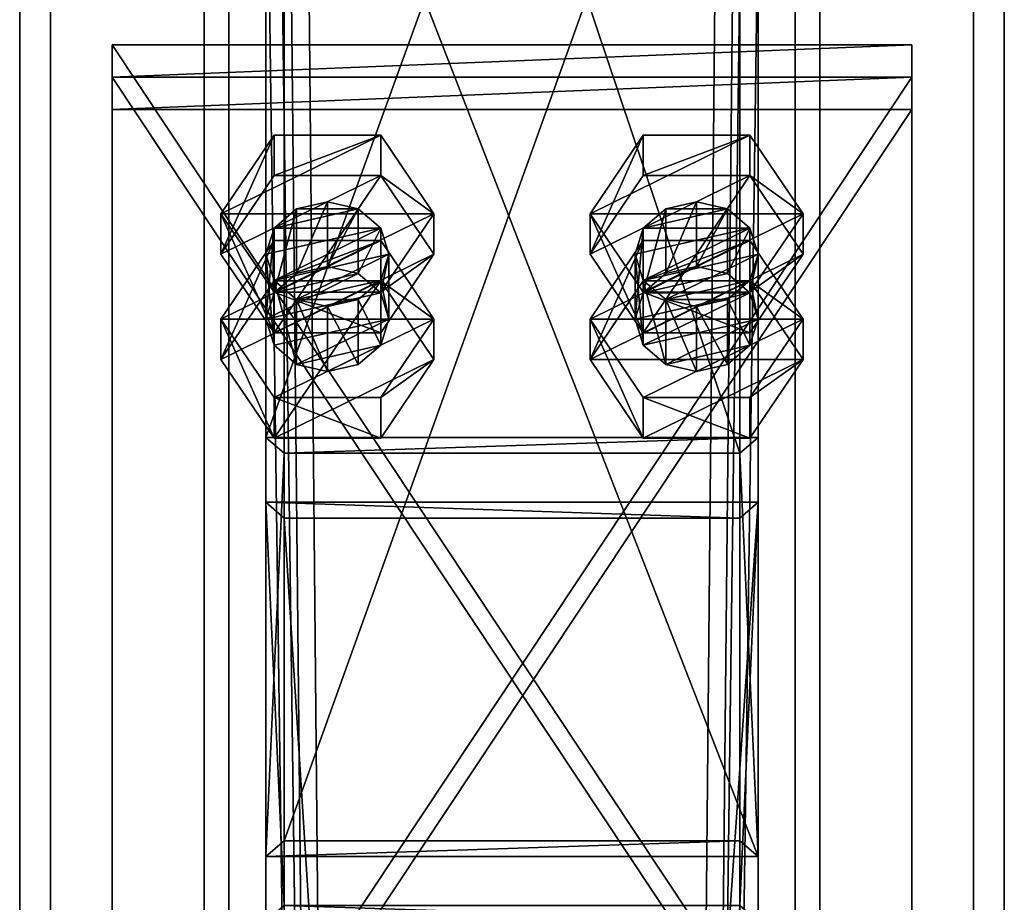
# Model space of a CAD drawing. Header units: millimetres. Extents: x -333 to 67333, y -930 to 39730.
# Tile 792 of 1056: x 11020 to 11180, y 27826 to 27969. Entities that reach past the tile are written whole.
import ezdxf

# ---------------------------------------------------------------- set-up
doc = ezdxf.new("R2010")
doc.units = ezdxf.units.MM
for name, color, linetype in [('3', 7, 'Continuous'), ('5', 7, 'Continuous'), ('6', 7, 'Continuous'), ('95', 7, 'Continuous'), ('99', 7, 'Continuous')]:
    doc.layers.add(name, color=color, linetype=linetype)

msp = doc.modelspace()

# ---------------------------------------------------------------- meshes
at = {"layer": '3', "color": 91}
mesh = msp.add_polyface(dxfattribs=at)
corners = [(11063, 28118.73, 5334.64), (11137, 28118.73, 5334.64), (11137, 27898.72, 4978.89), (11063, 27898.72, 4978.89), (11137, 28041.83, 5350.99), (11137, 27835.79, 5017.82), (11063, 28041.83, 5350.99), (11063, 27835.79, 5017.82), (11060, 28121.84, 5333.98), (11060, 28038.71, 5351.65), (11060, 27833.23, 5019.39), (11060, 27901.27, 4977.32), (11140, 28038.71, 5351.65), (11140, 27833.23, 5019.39), (11140, 28121.84, 5333.98), (11140, 27901.27, 4977.32)]
mesh.append_faces([[corners[k] for k in face] for face in [(0, 2, 3, 3), (1, 5, 2, 2), (4, 7, 5, 5), (6, 3, 7, 7), (8, 10, 11, 11), (9, 13, 10, 10), (12, 15, 13, 13), (14, 11, 15, 15)]], dxfattribs={"vtx0": -1, "color": 91})
mesh.append_faces([[corners[k] for k in face] for face in [(9, 6, 12, 12), (6, 8, 0, 0), (0, 8, 1, 1), (12, 4, 14, 14), (4, 12, 6, 6), (14, 1, 8, 8), (11, 3, 15, 15), (3, 10, 7, 7), (7, 10, 5, 5), (15, 2, 13, 13), (2, 15, 3, 3), (13, 5, 10, 10)]], dxfattribs={"vtx0": -1, "vtx1": -1, "color": 91})
mesh.append_faces([[corners[k] for k in face] for face in [(6, 9, 8, 8), (14, 4, 1, 1), (3, 11, 10, 10), (13, 2, 5, 5)]], dxfattribs={"vtx0": -1, "vtx2": -1, "vtx3": -1, "color": 91})
mesh.append_faces([[corners[k] for k in face] for face in [(0, 1, 2, 2), (1, 4, 5, 5), (4, 6, 7, 7), (6, 0, 3, 3), (8, 9, 10, 10), (9, 12, 13, 13), (12, 14, 15, 15), (14, 8, 11, 11)]], dxfattribs={"vtx2": -1, "vtx3": -1, "color": 91})
mesh = msp.add_polyface(dxfattribs=at)
corners = [(11063, 27888.2, 4961.88), (11137, 27888.2, 4961.88), (11137, 26724.4, 3080), (11063, 26724.4, 3080), (11137, 27825.27, 5000.81), (11137, 26637.4, 3080), (11063, 27825.27, 5000.81), (11063, 26637.4, 3080), (11060, 27890.76, 4960.31), (11060, 27822.72, 5002.38), (11060, 26633.87, 3080), (11060, 26727.93, 3080), (11140, 27822.72, 5002.38), (11140, 26633.87, 3080), (11140, 27890.76, 4960.31), (11140, 26727.93, 3080)]
mesh.append_faces([[corners[k] for k in face] for face in [(0, 2, 3, 3), (1, 5, 2, 2), (4, 7, 5, 5), (6, 3, 7, 7), (8, 10, 11, 11), (9, 13, 10, 10), (12, 15, 13, 13), (14, 11, 15, 15)]], dxfattribs={"vtx0": -1, "color": 91})
mesh.append_faces([[corners[k] for k in face] for face in [(9, 6, 12, 12), (6, 8, 0, 0), (0, 8, 1, 1), (12, 4, 14, 14), (4, 12, 6, 6), (14, 1, 8, 8), (11, 3, 15, 15), (3, 10, 7, 7), (7, 10, 5, 5), (15, 2, 13, 13), (2, 15, 3, 3), (13, 5, 10, 10)]], dxfattribs={"vtx0": -1, "vtx1": -1, "color": 91})
mesh.append_faces([[corners[k] for k in face] for face in [(6, 9, 8, 8), (14, 4, 1, 1), (3, 11, 10, 10), (13, 2, 5, 5)]], dxfattribs={"vtx0": -1, "vtx2": -1, "vtx3": -1, "color": 91})
mesh.append_faces([[corners[k] for k in face] for face in [(0, 1, 2, 2), (1, 4, 5, 5), (4, 6, 7, 7), (6, 0, 3, 3), (8, 9, 10, 10), (9, 12, 13, 13), (12, 14, 15, 15), (14, 8, 11, 11)]], dxfattribs={"vtx2": -1, "vtx3": -1, "color": 91})
at = {"layer": '5', "color": 131}
mesh = msp.add_polyface(dxfattribs=at)
corners = [(11054, 29385.28, 2984), (11146, 29385.28, 2984), (11146, 19415.31, 2984), (11054, 19415.31, 2984), (11146, 29385.28, 3076), (11146, 19415.31, 3076), (11054, 29385.28, 3076), (11054, 19415.31, 3076), (11050, 29385.28, 2980), (11050, 29385.28, 3080), (11050, 19415.31, 3080), (11050, 19415.31, 2980), (11150, 29385.28, 3080), (11150, 19415.31, 3080), (11150, 29385.28, 2980), (11150, 19415.31, 2980)]
mesh.append_faces([[corners[k] for k in face] for face in [(0, 2, 3, 3), (1, 5, 2, 2), (4, 7, 5, 5), (6, 3, 7, 7), (8, 10, 11, 11), (9, 13, 10, 10), (12, 15, 13, 13), (14, 11, 15, 15)]], dxfattribs={"vtx0": -1, "color": 131})
mesh.append_faces([[corners[k] for k in face] for face in [(9, 6, 12, 12), (6, 8, 0, 0), (0, 8, 1, 1), (12, 4, 14, 14), (4, 12, 6, 6), (14, 1, 8, 8), (11, 3, 15, 15), (3, 10, 7, 7), (7, 10, 5, 5), (15, 2, 13, 13), (2, 15, 3, 3), (13, 5, 10, 10)]], dxfattribs={"vtx0": -1, "vtx1": -1, "color": 131})
mesh.append_faces([[corners[k] for k in face] for face in [(6, 9, 8, 8), (14, 4, 1, 1), (3, 11, 10, 10), (13, 2, 5, 5)]], dxfattribs={"vtx0": -1, "vtx2": -1, "vtx3": -1, "color": 131})
mesh.append_faces([[corners[k] for k in face] for face in [(0, 1, 2, 2), (1, 4, 5, 5), (4, 6, 7, 7), (6, 0, 3, 3), (8, 9, 10, 10), (9, 12, 13, 13), (12, 14, 15, 15), (14, 8, 11, 11)]], dxfattribs={"vtx2": -1, "vtx3": -1, "color": 131})
at = {"layer": '6', "color": 2}
mesh = msp.add_polyface(dxfattribs=at)
corners = [(11020, 19420.14, 7183.53), (11180, 19420.14, 7183.53), (11180, 30845.34, 4755.1), (11020, 30845.34, 4755.1), (11020, 19420.14, 7347.1), (11020, 30878.6, 4911.61), (11180, 19420.14, 7347.1), (11180, 30878.6, 4911.61), (11175, 30846.38, 4759.99), (11025, 30846.38, 4759.99), (11025, 30877.56, 4906.72), (11175, 30877.56, 4906.72), (11025, 19420.14, 7341.99), (11175, 19420.14, 7341.99), (11025, 19420.14, 7188.64), (11175, 19420.14, 7188.64)]
mesh.append_faces([[corners[k] for k in face] for face in [(0, 2, 3, 3), (4, 3, 5, 5), (6, 5, 7, 7), (1, 7, 2, 2), (12, 11, 10, 10), (14, 10, 9, 9), (15, 9, 8, 8), (13, 8, 11, 11)]], dxfattribs={"vtx0": -1, "color": 2})
mesh.append_faces([[corners[k] for k in face] for face in [(2, 8, 3, 3), (8, 7, 11, 11), (11, 7, 10, 10), (3, 9, 5, 5), (9, 3, 8, 8), (5, 10, 7, 7), (4, 12, 0, 0), (12, 6, 13, 13), (13, 6, 15, 15), (0, 14, 1, 1), (14, 0, 12, 12), (1, 15, 6, 6)]], dxfattribs={"vtx0": -1, "vtx1": -1, "color": 2})
mesh.append_faces([[corners[k] for k in face] for face in [(8, 2, 7, 7), (5, 9, 10, 10), (12, 4, 6, 6), (1, 14, 15, 15)]], dxfattribs={"vtx0": -1, "vtx2": -1, "vtx3": -1, "color": 2})
mesh.append_faces([[corners[k] for k in face] for face in [(0, 1, 2, 2), (4, 0, 3, 3), (6, 4, 5, 5), (1, 6, 7, 7), (12, 13, 11, 11), (14, 12, 10, 10), (15, 14, 9, 9), (13, 15, 8, 8)]], dxfattribs={"vtx2": -1, "vtx3": -1, "color": 2})
at = {"layer": '95', "color": 7}
mesh = msp.add_polyface(dxfattribs=at)
corners = [(11080, 27931.04, 4958.91), (11078.66, 27935.29, 4956.28), (11078.66, 27924.78, 4939.27), (11075, 27938.41, 4954.35), (11075, 27927.89, 4937.34), (11070, 27939.55, 4953.65), (11070, 27929.03, 4936.64), (11065, 27938.41, 4954.35), (11065, 27927.89, 4937.34), (11061.34, 27935.29, 4956.28), (11061.34, 27924.78, 4939.27), (11060, 27931.04, 4958.91), (11060, 27920.52, 4941.9), (11061.34, 27926.79, 4961.54), (11065, 27923.68, 4963.46), (11078.66, 27926.79, 4961.54), (11087.32, 27920.52, 4941.9), (11078.66, 27933.28, 4934.01), (11078.66, 27926.71, 4923.38), (11061.34, 27933.28, 4934.01), (11061.34, 27926.71, 4923.38), (11052.68, 27913.95, 4931.27), (11052.68, 27920.52, 4941.9), (11087.32, 27937.62, 4969.54), (11078.66, 27950.37, 4961.65), (11078.66, 27943.8, 4951.02), (11087.32, 27931.04, 4958.91), (11061.34, 27950.37, 4961.65), (11061.34, 27943.8, 4951.02), (11052.68, 27937.62, 4969.54), (11052.68, 27931.04, 4958.91), (11061.34, 27918.28, 4966.8), (11078.66, 27924.86, 4977.43), (11061.34, 27924.86, 4977.43)]
mesh.append_faces([[corners[k] for k in face] for face in [(1, 4, 2, 2), (3, 6, 4, 4), (5, 8, 6, 6), (7, 10, 8, 8), (9, 12, 10, 10), (3, 7, 5, 5), (10, 6, 8, 8), (17, 20, 18, 18), (19, 21, 20, 20), (17, 22, 19, 19), (23, 25, 26, 26), (24, 28, 25, 25), (27, 30, 28, 28), (29, 31, 30, 30), (24, 29, 27, 27), (33, 23, 32, 32), (30, 25, 28, 28)]], dxfattribs={"vtx0": -1, "color": 7})
mesh.append_faces([[corners[k] for k in face] for face in [(7, 3, 9, 9), (9, 1, 11, 11), (11, 1, 13, 13), (13, 0, 14, 14), (29, 23, 33, 33), (31, 25, 30, 30)]], dxfattribs={"vtx0": -1, "vtx1": -1, "color": 7})
mesh.append_faces([[corners[k] for k in face] for face in [(9, 3, 1, 1), (13, 1, 0, 0), (14, 0, 15, 15), (12, 2, 4, 4), (10, 4, 6, 6), (29, 24, 23, 23), (31, 26, 25, 25)]], dxfattribs={"vtx0": -1, "vtx2": -1, "vtx3": -1, "color": 7})
mesh.append_faces([[corners[k] for k in face] for face in [(0, 1, 2, 2), (1, 3, 4, 4), (3, 5, 6, 6), (5, 7, 8, 8), (7, 9, 10, 10), (9, 11, 12, 12), (16, 17, 18, 18), (17, 19, 20, 20), (23, 24, 25, 25), (24, 27, 28, 28), (27, 29, 30, 30), (32, 23, 26, 26)]], dxfattribs={"vtx2": -1, "vtx3": -1, "color": 7})
mesh = msp.add_polyface(dxfattribs=at)
corners = [(11140, 27931.04, 4958.91), (11138.66, 27935.29, 4956.28), (11138.66, 27924.78, 4939.27), (11135, 27938.41, 4954.35), (11135, 27927.89, 4937.34), (11130, 27939.55, 4953.65), (11130, 27929.03, 4936.64), (11125, 27938.41, 4954.35), (11125, 27927.89, 4937.34), (11121.34, 27935.29, 4956.28), (11121.34, 27924.78, 4939.27), (11120, 27931.04, 4958.91), (11120, 27920.52, 4941.9), (11121.34, 27926.79, 4961.54), (11125, 27923.68, 4963.46), (11138.66, 27926.79, 4961.54), (11147.32, 27920.52, 4941.9), (11138.66, 27933.28, 4934.01), (11138.66, 27926.71, 4923.38), (11121.34, 27933.28, 4934.01), (11121.34, 27926.71, 4923.38), (11112.68, 27913.95, 4931.27), (11112.68, 27920.52, 4941.9), (11147.32, 27937.62, 4969.54), (11138.66, 27950.37, 4961.65), (11138.66, 27943.8, 4951.02), (11147.32, 27931.04, 4958.91), (11121.34, 27950.37, 4961.65), (11121.34, 27943.8, 4951.02), (11112.68, 27937.62, 4969.54), (11112.68, 27931.04, 4958.91), (11121.34, 27918.28, 4966.8), (11138.66, 27924.86, 4977.43), (11121.34, 27924.86, 4977.43)]
mesh.append_faces([[corners[k] for k in face] for face in [(1, 4, 2, 2), (3, 6, 4, 4), (5, 8, 6, 6), (7, 10, 8, 8), (9, 12, 10, 10), (3, 7, 5, 5), (10, 6, 8, 8), (17, 20, 18, 18), (19, 21, 20, 20), (17, 22, 19, 19), (23, 25, 26, 26), (24, 28, 25, 25), (27, 30, 28, 28), (29, 31, 30, 30), (24, 29, 27, 27), (33, 23, 32, 32), (30, 25, 28, 28)]], dxfattribs={"vtx0": -1, "color": 7})
mesh.append_faces([[corners[k] for k in face] for face in [(7, 3, 9, 9), (9, 1, 11, 11), (11, 1, 13, 13), (13, 0, 14, 14), (29, 23, 33, 33), (31, 25, 30, 30)]], dxfattribs={"vtx0": -1, "vtx1": -1, "color": 7})
mesh.append_faces([[corners[k] for k in face] for face in [(9, 3, 1, 1), (13, 1, 0, 0), (14, 0, 15, 15), (10, 2, 4, 4), (10, 4, 6, 6), (29, 24, 23, 23), (31, 26, 25, 25)]], dxfattribs={"vtx0": -1, "vtx2": -1, "vtx3": -1, "color": 7})
mesh.append_faces([[corners[k] for k in face] for face in [(0, 1, 2, 2), (1, 3, 4, 4), (3, 5, 6, 6), (5, 7, 8, 8), (7, 9, 10, 10), (9, 11, 12, 12), (16, 17, 18, 18), (17, 19, 20, 20), (23, 24, 25, 25), (24, 27, 28, 28), (27, 29, 30, 30), (32, 23, 26, 26)]], dxfattribs={"vtx2": -1, "vtx3": -1, "color": 7})
mesh = msp.add_polyface(dxfattribs=at)
corners = [(11080, 27931.04, 4958.91), (11078.66, 27924.78, 4939.27), (11080, 27920.52, 4941.9), (11060, 27931.04, 4958.91), (11061.34, 27926.79, 4961.54), (11061.34, 27916.27, 4944.53), (11060, 27920.52, 4941.9), (11065, 27923.68, 4963.46), (11065, 27913.16, 4946.45), (11070, 27922.54, 4964.17), (11070, 27912.02, 4947.16), (11075, 27923.68, 4963.46), (11075, 27913.16, 4946.45), (11078.66, 27926.79, 4961.54), (11078.66, 27916.27, 4944.53), (11075, 27927.89, 4937.34), (11061.34, 27924.78, 4939.27), (11087.32, 27920.52, 4941.9), (11078.66, 27926.71, 4923.38), (11087.32, 27913.95, 4931.27), (11061.34, 27933.28, 4934.01), (11052.68, 27920.52, 4941.9), (11052.68, 27913.95, 4931.27), (11061.34, 27907.77, 4949.79), (11061.34, 27901.19, 4939.16), (11078.66, 27907.77, 4949.79), (11078.66, 27901.19, 4939.16), (11078.66, 27933.28, 4934.01), (11061.34, 27926.71, 4923.38), (11052.68, 27937.62, 4969.54), (11061.34, 27924.86, 4977.43), (11061.34, 27918.28, 4966.8), (11078.66, 27924.86, 4977.43), (11078.66, 27918.28, 4966.8), (11087.32, 27931.04, 4958.91)]
mesh.append_faces([[corners[k] for k in face] for face in [(0, 1, 2, 2), (3, 5, 6, 6), (4, 8, 5, 5), (7, 10, 8, 8), (9, 12, 10, 10), (11, 14, 12, 12), (13, 2, 14, 14), (7, 11, 9, 9), (14, 10, 12, 12), (17, 18, 19, 19), (21, 24, 22, 22), (23, 26, 24, 24), (25, 19, 26, 26), (23, 17, 25, 25), (19, 24, 26, 26), (22, 18, 28, 28), (30, 33, 31, 31), (32, 34, 33, 33), (34, 31, 33, 33)]], dxfattribs={"vtx0": -1, "color": 7})
mesh.append_faces([[corners[k] for k in face] for face in [(10, 14, 8, 8), (8, 2, 5, 5), (5, 2, 6, 6), (6, 15, 16, 16), (21, 17, 23, 23), (24, 18, 22, 22)]], dxfattribs={"vtx0": -1, "vtx1": -1, "color": 7})
mesh.append_faces([[corners[k] for k in face] for face in [(7, 13, 11, 11), (8, 14, 2, 2), (6, 2, 1, 1), (21, 27, 17, 17), (24, 19, 18, 18)]], dxfattribs={"vtx0": -1, "vtx2": -1, "vtx3": -1, "color": 7})
mesh.append_faces([[corners[k] for k in face] for face in [(3, 4, 5, 5), (4, 7, 8, 8), (7, 9, 10, 10), (9, 11, 12, 12), (11, 13, 14, 14), (13, 0, 2, 2), (20, 21, 22, 22), (21, 23, 24, 24), (23, 25, 26, 26), (25, 17, 19, 19), (29, 30, 31, 31), (30, 32, 33, 33)]], dxfattribs={"vtx2": -1, "vtx3": -1, "color": 7})
mesh = msp.add_polyface(dxfattribs=at)
corners = [(11140, 27931.04, 4958.91), (11138.66, 27924.78, 4939.27), (11140, 27920.52, 4941.9), (11120, 27931.04, 4958.91), (11121.34, 27926.79, 4961.54), (11121.34, 27916.27, 4944.53), (11120, 27920.52, 4941.9), (11125, 27923.68, 4963.46), (11125, 27913.16, 4946.45), (11130, 27922.54, 4964.17), (11130, 27912.02, 4947.16), (11135, 27923.68, 4963.46), (11135, 27913.16, 4946.45), (11138.66, 27926.79, 4961.54), (11138.66, 27916.27, 4944.53), (11121.34, 27924.78, 4939.27), (11147.32, 27920.52, 4941.9), (11138.66, 27926.71, 4923.38), (11147.32, 27913.95, 4931.27), (11121.34, 27933.28, 4934.01), (11112.68, 27920.52, 4941.9), (11112.68, 27913.95, 4931.27), (11121.34, 27907.77, 4949.79), (11121.34, 27901.19, 4939.16), (11138.66, 27907.77, 4949.79), (11138.66, 27901.19, 4939.16), (11138.66, 27933.28, 4934.01), (11121.34, 27926.71, 4923.38), (11112.68, 27937.62, 4969.54), (11121.34, 27924.86, 4977.43), (11121.34, 27918.28, 4966.8), (11138.66, 27924.86, 4977.43), (11138.66, 27918.28, 4966.8), (11147.32, 27931.04, 4958.91)]
mesh.append_faces([[corners[k] for k in face] for face in [(0, 1, 2, 2), (3, 5, 6, 6), (4, 8, 5, 5), (7, 10, 8, 8), (9, 12, 10, 10), (11, 14, 12, 12), (13, 2, 14, 14), (7, 11, 9, 9), (14, 10, 12, 12), (16, 17, 18, 18), (20, 23, 21, 21), (22, 25, 23, 23), (24, 18, 25, 25), (22, 16, 24, 24), (18, 23, 25, 25), (21, 17, 27, 27), (29, 32, 30, 30), (31, 33, 32, 32), (33, 30, 32, 32)]], dxfattribs={"vtx0": -1, "color": 7})
mesh.append_faces([[corners[k] for k in face] for face in [(10, 14, 8, 8), (8, 2, 5, 5), (5, 1, 6, 6), (6, 1, 15, 15), (20, 16, 22, 22), (23, 18, 21, 21)]], dxfattribs={"vtx0": -1, "vtx1": -1, "color": 7})
mesh.append_faces([[corners[k] for k in face] for face in [(7, 13, 11, 11), (8, 14, 2, 2), (5, 2, 1, 1), (20, 26, 16, 16), (21, 18, 17, 17)]], dxfattribs={"vtx0": -1, "vtx2": -1, "vtx3": -1, "color": 7})
mesh.append_faces([[corners[k] for k in face] for face in [(3, 4, 5, 5), (4, 7, 8, 8), (7, 9, 10, 10), (9, 11, 12, 12), (11, 13, 14, 14), (13, 0, 2, 2), (19, 20, 21, 21), (20, 22, 23, 23), (22, 24, 25, 25), (24, 16, 18, 18), (28, 29, 30, 30), (29, 31, 32, 32)]], dxfattribs={"vtx2": -1, "vtx3": -1, "color": 7})
at = {"layer": '99', "color": 7}
mesh = msp.add_polyface(dxfattribs=at)
corners = [(11035, 27764.19, 5050.34), (11165, 27764.19, 5050.34), (11165, 27959.8, 4929.36), (11035, 27959.8, 4929.36), (11165, 27769.45, 5058.84), (11165, 27965.06, 4937.87), (11035, 27769.45, 5058.84), (11035, 27965.06, 4937.87)]
mesh.append_faces([[corners[k] for k in face] for face in [(0, 2, 3, 3), (1, 5, 2, 2), (4, 7, 5, 5), (6, 3, 7, 7), (1, 6, 4, 4), (3, 5, 7, 7)]], dxfattribs={"vtx0": -1, "color": 7})
mesh.append_faces([[corners[k] for k in face] for face in [(0, 1, 2, 2), (1, 4, 5, 5), (4, 6, 7, 7), (6, 0, 3, 3), (1, 0, 6, 6), (3, 2, 5, 5)]], dxfattribs={"vtx2": -1, "vtx3": -1, "color": 7})
mesh = msp.add_polyface(dxfattribs=at)
corners = [(11035, 27758.93, 5041.83), (11165, 27758.93, 5041.83), (11165, 27954.54, 4920.86), (11035, 27954.54, 4920.86), (11165, 27764.19, 5050.34), (11165, 27959.8, 4929.36), (11035, 27764.19, 5050.34), (11035, 27959.8, 4929.36)]
mesh.append_faces([[corners[k] for k in face] for face in [(0, 2, 3, 3), (1, 5, 2, 2), (4, 7, 5, 5), (6, 3, 7, 7), (1, 6, 4, 4), (3, 5, 7, 7)]], dxfattribs={"vtx0": -1, "color": 7})
mesh.append_faces([[corners[k] for k in face] for face in [(0, 1, 2, 2), (1, 4, 5, 5), (4, 6, 7, 7), (6, 0, 3, 3), (1, 0, 6, 6), (3, 2, 5, 5)]], dxfattribs={"vtx2": -1, "vtx3": -1, "color": 7})

doc.saveas('drawing.dxf')
